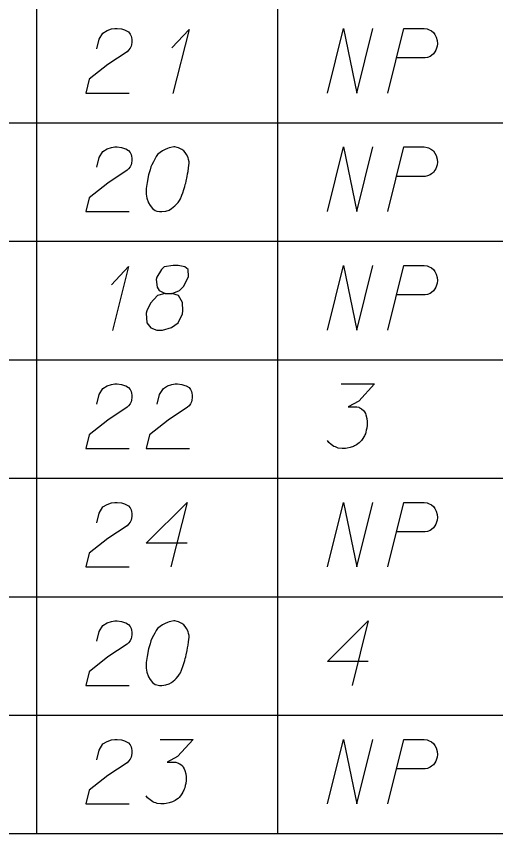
# Model space of a CAD drawing. Extents: x 2074207 to 2076812, y 516372 to 523312.
# Drawn here: x 2076488.8 to 2076524.4, y 520149.2 to 520209.9 of the extents above; entities that cross this region are included whole.
import ezdxf

# ---------------------------------------------------------------- set-up
doc = ezdxf.new("R2010")
doc.units = 0
for name, color, linetype in [('Prop DirtTable_ Soil Test Results - Outline (Major)', 7, 'Continuous'), ('Prop DirtTable_ Soil Test Results - Outline (Minor)', 7, 'Continuous'), ('Prop DirtTable_ Soil Test Results - Tx (Sample Data)', 7, 'Continuous')]:
    doc.layers.add(name, color=color, linetype=linetype)

msp = doc.modelspace()

# ---------------------------------------------------------------- linework, layer by layer
at = {"layer": 'Prop DirtTable_ Soil Test Results - Outline (Major)'}
msp.add_line((2076260.609, 520149.201), (2076811.903, 520149.201), dxfattribs=at)
at = {"layer": 'Prop DirtTable_ Soil Test Results - Outline (Minor)'}
for p, q in [((2076490.31, 520210.801), (2076490.31, 520202.001)), ((2076508.192, 520210.801), (2076508.192, 520202.001)), ((2076260.609, 520202.001), (2076811.903, 520202.001)), ((2076260.609, 520202.001), (2076811.903, 520202.001)), ((2076490.31, 520202.001), (2076490.31, 520193.201)), ((2076508.192, 520202.001), (2076508.192, 520193.201)), ((2076260.609, 520193.201), (2076811.903, 520193.201)), ((2076260.609, 520193.201), (2076811.903, 520193.201)), ((2076490.31, 520193.201), (2076490.31, 520184.401)), ((2076508.192, 520193.201), (2076508.192, 520184.401)), ((2076260.609, 520184.401), (2076811.903, 520184.401)), ((2076260.609, 520184.401), (2076811.903, 520184.401)), ((2076490.31, 520184.401), (2076490.31, 520175.601)), ((2076508.192, 520184.401), (2076508.192, 520175.601)), ((2076260.609, 520175.601), (2076811.903, 520175.601)), ((2076260.609, 520175.601), (2076811.903, 520175.601)), ((2076490.31, 520175.601), (2076490.31, 520166.801)), ((2076508.192, 520175.601), (2076508.192, 520166.801)), ((2076260.609, 520166.801), (2076811.903, 520166.801)), ((2076260.609, 520166.801), (2076811.903, 520166.801)), ((2076490.31, 520166.801), (2076490.31, 520158.001)), ((2076508.192, 520166.801), (2076508.192, 520158.001)), ((2076260.609, 520158.001), (2076811.903, 520158.001)), ((2076260.609, 520158.001), (2076811.903, 520158.001)), ((2076490.31, 520158.001), (2076490.31, 520149.201)), ((2076508.192, 520158.001), (2076508.192, 520149.201)), ((2076260.609, 520149.201), (2076811.903, 520149.201))]:
    msp.add_line(p, q, dxfattribs=at)
at = {"layer": 'Prop DirtTable_ Soil Test Results - Tx (Sample Data)'}
for points in [[(2076494.793, 520207.495), (2076494.969, 520208.213), (2076495.252, 520208.666), (2076495.569, 520208.855), (2076495.887, 520208.969), (2076496.134, 520209.006), (2076496.31, 520209.006), (2076496.627, 520208.969), (2076496.839, 520208.893), (2076496.945, 520208.855), (2076497.157, 520208.742), (2076497.262, 520208.591), (2076497.333, 520208.44), (2076497.368, 520208.326), (2076497.403, 520208.175), (2076497.403, 520207.986), (2076497.368, 520207.797), (2076497.333, 520207.684), (2076497.262, 520207.532), (2076497.157, 520207.381), (2076497.051, 520207.268), (2076495.604, 520206.323), (2076494.229, 520205.227), (2076493.982, 520204.206), (2076497.192, 520204.206)], [(2076500.367, 520207.57), (2076501.637, 520208.931), (2076500.437, 520204.169)], [(2076511.902, 520204.206), (2076513.101, 520209.006), (2076514.089, 520204.206), (2076515.288, 520209.006)], [(2076516.382, 520204.206), (2076517.581, 520209.006), (2076519.098, 520209.006), (2076519.31, 520208.969), (2076519.415, 520208.931), (2076519.627, 520208.817), (2076519.768, 520208.704), (2076519.874, 520208.553), (2076519.98, 520208.364), (2076520.05, 520208.099), (2076520.086, 520207.873), (2076520.05, 520207.684), (2076520.015, 520207.532), (2076519.945, 520207.381), (2076519.874, 520207.268), (2076519.768, 520207.117), (2076519.627, 520207.003), (2076519.521, 520206.928), (2076519.345, 520206.852), (2076519.169, 520206.814), (2076517.052, 520206.814)], [(2076494.793, 520198.695), (2076494.969, 520199.413), (2076495.252, 520199.866), (2076495.569, 520200.055), (2076495.887, 520200.169), (2076496.134, 520200.206), (2076496.31, 520200.206), (2076496.627, 520200.169), (2076496.839, 520200.093), (2076496.945, 520200.055), (2076497.157, 520199.942), (2076497.262, 520199.791), (2076497.333, 520199.64), (2076497.368, 520199.526), (2076497.403, 520199.375), (2076497.403, 520199.186), (2076497.368, 520198.997), (2076497.333, 520198.884), (2076497.262, 520198.732), (2076497.157, 520198.581), (2076497.051, 520198.468), (2076495.604, 520197.523), (2076494.229, 520196.427), (2076493.982, 520195.406), (2076497.192, 520195.406)], [(2076500.578, 520200.206), (2076500.508, 520200.206), (2076500.296, 520200.169), (2076500.155, 520200.131), (2076500.049, 520200.093), (2076499.873, 520200.017), (2076499.661, 520199.904), (2076499.485, 520199.791), (2076499.308, 520199.64), (2076499.203, 520199.488), (2076499.097, 520199.299), (2076498.991, 520199.11), (2076498.885, 520198.884), (2076498.815, 520198.732), (2076498.744, 520198.506), (2076498.638, 520198.128), (2076498.532, 520197.561), (2076498.462, 520197.107), (2076498.462, 520196.691), (2076498.497, 520196.389), (2076498.638, 520196.049), (2076498.744, 520195.86), (2076498.92, 520195.633), (2076499.132, 520195.482), (2076499.238, 520195.444), (2076499.449, 520195.406), (2076499.626, 520195.406), (2076499.908, 520195.444), (2076500.155, 520195.52), (2076500.331, 520195.633), (2076500.578, 520195.822), (2076500.684, 520195.936), (2076500.825, 520196.087), (2076500.931, 520196.238), (2076501.002, 520196.351), (2076501.072, 520196.54), (2076501.107, 520196.616), (2076501.178, 520196.805), (2076501.249, 520197.032), (2076501.319, 520197.258), (2076501.354, 520197.41), (2076501.39, 520197.523), (2076501.425, 520197.674), (2076501.495, 520198.014), (2076501.531, 520198.203), (2076501.566, 520198.392), (2076501.601, 520198.657), (2076501.637, 520198.997), (2076501.637, 520199.11), (2076501.601, 520199.262), (2076501.566, 520199.413), (2076501.46, 520199.64), (2076501.354, 520199.791), (2076501.249, 520199.904), (2076501.107, 520200.017), (2076500.966, 520200.093), (2076500.86, 520200.131), (2076500.755, 520200.169), (2076500.578, 520200.206)], [(2076511.902, 520195.406), (2076513.101, 520200.206), (2076514.089, 520195.406), (2076515.288, 520200.206)], [(2076516.382, 520195.406), (2076517.581, 520200.206), (2076519.098, 520200.206), (2076519.31, 520200.169), (2076519.415, 520200.131), (2076519.627, 520200.017), (2076519.768, 520199.904), (2076519.874, 520199.753), (2076519.98, 520199.564), (2076520.05, 520199.299), (2076520.086, 520199.073), (2076520.05, 520198.884), (2076520.015, 520198.732), (2076519.945, 520198.581), (2076519.874, 520198.468), (2076519.768, 520198.317), (2076519.627, 520198.203), (2076519.521, 520198.128), (2076519.345, 520198.052), (2076519.169, 520198.014), (2076517.052, 520198.014)], [(2076495.887, 520189.97), (2076497.157, 520191.331), (2076495.957, 520186.569)], [(2076499.873, 520189.328), (2076500.367, 520189.328), (2076500.508, 520189.365), (2076500.931, 520189.554), (2076501.249, 520189.857), (2076501.601, 520190.575), (2076501.566, 520191.104), (2076501.319, 520191.293), (2076500.825, 520191.406), (2076500.472, 520191.406), (2076499.802, 520191.293), (2076499.591, 520191.104), (2076499.238, 520190.537), (2076499.203, 520190.348), (2076499.273, 520189.781), (2076499.414, 520189.554), (2076499.873, 520189.328), (2076499.308, 520189.177), (2076498.779, 520188.61), (2076498.497, 520188.043), (2076498.462, 520187.854), (2076498.497, 520187.136), (2076498.815, 520186.758), (2076499.238, 520186.606), (2076499.661, 520186.606), (2076500.331, 520186.795), (2076500.825, 520187.136), (2076501.143, 520187.816), (2076501.178, 520188.043), (2076501.143, 520188.647), (2076500.86, 520189.177), (2076500.367, 520189.328)], [(2076511.902, 520186.606), (2076513.101, 520191.406), (2076514.089, 520186.606), (2076515.288, 520191.406)], [(2076516.382, 520186.606), (2076517.581, 520191.406), (2076519.098, 520191.406), (2076519.31, 520191.369), (2076519.415, 520191.331), (2076519.627, 520191.217), (2076519.768, 520191.104), (2076519.874, 520190.953), (2076519.98, 520190.764), (2076520.05, 520190.499), (2076520.086, 520190.273), (2076520.05, 520190.084), (2076520.015, 520189.932), (2076519.945, 520189.781), (2076519.874, 520189.668), (2076519.768, 520189.517), (2076519.627, 520189.403), (2076519.521, 520189.328), (2076519.345, 520189.252), (2076519.169, 520189.214), (2076517.052, 520189.214)], [(2076494.793, 520181.095), (2076494.969, 520181.813), (2076495.252, 520182.266), (2076495.569, 520182.455), (2076495.887, 520182.569), (2076496.134, 520182.606), (2076496.31, 520182.606), (2076496.627, 520182.569), (2076496.839, 520182.493), (2076496.945, 520182.455), (2076497.157, 520182.342), (2076497.262, 520182.191), (2076497.333, 520182.04), (2076497.368, 520181.926), (2076497.403, 520181.775), (2076497.403, 520181.586), (2076497.368, 520181.397), (2076497.333, 520181.284), (2076497.262, 520181.132), (2076497.157, 520180.981), (2076497.051, 520180.868), (2076495.604, 520179.923), (2076494.229, 520178.827), (2076493.982, 520177.806), (2076497.192, 520177.806)], [(2076499.273, 520181.095), (2076499.449, 520181.813), (2076499.732, 520182.266), (2076500.049, 520182.455), (2076500.367, 520182.569), (2076500.614, 520182.606), (2076500.79, 520182.606), (2076501.107, 520182.569), (2076501.319, 520182.493), (2076501.425, 520182.455), (2076501.637, 520182.342), (2076501.742, 520182.191), (2076501.813, 520182.04), (2076501.848, 520181.926), (2076501.883, 520181.775), (2076501.883, 520181.586), (2076501.848, 520181.397), (2076501.813, 520181.284), (2076501.742, 520181.132), (2076501.637, 520180.981), (2076501.531, 520180.868), (2076500.084, 520179.923), (2076498.709, 520178.827), (2076498.462, 520177.806), (2076501.672, 520177.806)], [(2076512.925, 520182.606), (2076515.394, 520182.606), (2076514.23, 520181.321), (2076513.454, 520180.906), (2076514.089, 520180.906), (2076514.23, 520180.868), (2076514.3, 520180.83), (2076514.371, 520180.792), (2076514.442, 520180.754), (2076514.583, 520180.641), (2076514.653, 520180.528), (2076514.724, 520180.414), (2076514.759, 520180.301), (2076514.83, 520180.036), (2076514.865, 520179.81), (2076514.865, 520179.696), (2076514.865, 520179.545), (2076514.83, 520179.318), (2076514.794, 520179.167), (2076514.759, 520179.016), (2076514.724, 520178.903), (2076514.689, 520178.827), (2076514.653, 520178.751), (2076514.618, 520178.676), (2076514.547, 520178.562), (2076514.442, 520178.411), (2076514.336, 520178.298), (2076514.265, 520178.222), (2076514.159, 520178.147), (2076514.054, 520178.071), (2076513.912, 520177.995), (2076513.842, 520177.958), (2076513.595, 520177.882), (2076513.383, 520177.844), (2076513.242, 520177.806), (2076512.995, 520177.806), (2076512.713, 520177.844), (2076512.607, 520177.882), (2076512.501, 520177.92), (2076512.396, 520177.958), (2076512.29, 520178.033), (2076512.184, 520178.109), (2076512.008, 520178.26), (2076511.902, 520178.411)], [(2076494.793, 520172.295), (2076494.969, 520173.013), (2076495.252, 520173.466), (2076495.569, 520173.655), (2076495.887, 520173.769), (2076496.134, 520173.806), (2076496.31, 520173.806), (2076496.627, 520173.769), (2076496.839, 520173.693), (2076496.945, 520173.655), (2076497.157, 520173.542), (2076497.262, 520173.391), (2076497.333, 520173.24), (2076497.368, 520173.126), (2076497.403, 520172.975), (2076497.403, 520172.786), (2076497.368, 520172.597), (2076497.333, 520172.484), (2076497.262, 520172.332), (2076497.157, 520172.181), (2076497.051, 520172.068), (2076495.604, 520171.123), (2076494.229, 520170.027), (2076493.982, 520169.006), (2076497.192, 520169.006)], [(2076501.495, 520170.783), (2076498.462, 520170.783), (2076501.495, 520173.806), (2076500.296, 520169.006)], [(2076511.902, 520169.006), (2076513.101, 520173.806), (2076514.089, 520169.006), (2076515.288, 520173.806)], [(2076516.382, 520169.006), (2076517.581, 520173.806), (2076519.098, 520173.806), (2076519.31, 520173.769), (2076519.415, 520173.731), (2076519.627, 520173.617), (2076519.768, 520173.504), (2076519.874, 520173.353), (2076519.98, 520173.164), (2076520.05, 520172.899), (2076520.086, 520172.673), (2076520.05, 520172.484), (2076520.015, 520172.332), (2076519.945, 520172.181), (2076519.874, 520172.068), (2076519.768, 520171.917), (2076519.627, 520171.803), (2076519.521, 520171.728), (2076519.345, 520171.652), (2076519.169, 520171.614), (2076517.052, 520171.614)], [(2076494.793, 520163.495), (2076494.969, 520164.213), (2076495.252, 520164.666), (2076495.569, 520164.855), (2076495.887, 520164.969), (2076496.134, 520165.006), (2076496.31, 520165.006), (2076496.627, 520164.969), (2076496.839, 520164.893), (2076496.945, 520164.855), (2076497.157, 520164.742), (2076497.262, 520164.591), (2076497.333, 520164.44), (2076497.368, 520164.326), (2076497.403, 520164.175), (2076497.403, 520163.986), (2076497.368, 520163.797), (2076497.333, 520163.684), (2076497.262, 520163.532), (2076497.157, 520163.381), (2076497.051, 520163.268), (2076495.604, 520162.323), (2076494.229, 520161.227), (2076493.982, 520160.206), (2076497.192, 520160.206)], [(2076500.578, 520165.006), (2076500.508, 520165.006), (2076500.296, 520164.969), (2076500.155, 520164.931), (2076500.049, 520164.893), (2076499.873, 520164.817), (2076499.661, 520164.704), (2076499.485, 520164.591), (2076499.308, 520164.44), (2076499.203, 520164.288), (2076499.097, 520164.099), (2076498.991, 520163.91), (2076498.885, 520163.684), (2076498.815, 520163.532), (2076498.744, 520163.306), (2076498.638, 520162.928), (2076498.532, 520162.361), (2076498.462, 520161.907), (2076498.462, 520161.491), (2076498.497, 520161.189), (2076498.638, 520160.849), (2076498.744, 520160.66), (2076498.92, 520160.433), (2076499.132, 520160.282), (2076499.238, 520160.244), (2076499.449, 520160.206), (2076499.626, 520160.206), (2076499.908, 520160.244), (2076500.155, 520160.32), (2076500.331, 520160.433), (2076500.578, 520160.622), (2076500.684, 520160.736), (2076500.825, 520160.887), (2076500.931, 520161.038), (2076501.002, 520161.151), (2076501.072, 520161.34), (2076501.107, 520161.416), (2076501.178, 520161.605), (2076501.249, 520161.832), (2076501.319, 520162.058), (2076501.354, 520162.21), (2076501.39, 520162.323), (2076501.425, 520162.474), (2076501.495, 520162.814), (2076501.531, 520163.003), (2076501.566, 520163.192), (2076501.601, 520163.457), (2076501.637, 520163.797), (2076501.637, 520163.91), (2076501.601, 520164.062), (2076501.566, 520164.213), (2076501.46, 520164.44), (2076501.354, 520164.591), (2076501.249, 520164.704), (2076501.107, 520164.817), (2076500.966, 520164.893), (2076500.86, 520164.931), (2076500.755, 520164.969), (2076500.578, 520165.006)], [(2076514.935, 520161.983), (2076511.902, 520161.983), (2076514.935, 520165.006), (2076513.736, 520160.206)], [(2076494.793, 520154.695), (2076494.969, 520155.413), (2076495.252, 520155.866), (2076495.569, 520156.055), (2076495.887, 520156.169), (2076496.134, 520156.206), (2076496.31, 520156.206), (2076496.627, 520156.169), (2076496.839, 520156.093), (2076496.945, 520156.055), (2076497.157, 520155.942), (2076497.262, 520155.791), (2076497.333, 520155.64), (2076497.368, 520155.526), (2076497.403, 520155.375), (2076497.403, 520155.186), (2076497.368, 520154.997), (2076497.333, 520154.884), (2076497.262, 520154.732), (2076497.157, 520154.581), (2076497.051, 520154.468), (2076495.604, 520153.523), (2076494.229, 520152.427), (2076493.982, 520151.406), (2076497.192, 520151.406)], [(2076499.485, 520156.206), (2076501.954, 520156.206), (2076500.79, 520154.921), (2076500.014, 520154.506), (2076500.649, 520154.506), (2076500.79, 520154.468), (2076500.86, 520154.43), (2076500.931, 520154.392), (2076501.002, 520154.354), (2076501.143, 520154.241), (2076501.213, 520154.128), (2076501.284, 520154.014), (2076501.319, 520153.901), (2076501.39, 520153.636), (2076501.425, 520153.41), (2076501.425, 520153.296), (2076501.425, 520153.145), (2076501.39, 520152.918), (2076501.354, 520152.767), (2076501.319, 520152.616), (2076501.284, 520152.503), (2076501.249, 520152.427), (2076501.213, 520152.351), (2076501.178, 520152.276), (2076501.107, 520152.162), (2076501.002, 520152.011), (2076500.896, 520151.898), (2076500.825, 520151.822), (2076500.719, 520151.747), (2076500.614, 520151.671), (2076500.472, 520151.595), (2076500.402, 520151.558), (2076500.155, 520151.482), (2076499.943, 520151.444), (2076499.802, 520151.406), (2076499.555, 520151.406), (2076499.273, 520151.444), (2076499.167, 520151.482), (2076499.061, 520151.52), (2076498.956, 520151.558), (2076498.85, 520151.633), (2076498.744, 520151.709), (2076498.568, 520151.86), (2076498.462, 520152.011)], [(2076511.902, 520151.406), (2076513.101, 520156.206), (2076514.089, 520151.406), (2076515.288, 520156.206)], [(2076516.382, 520151.406), (2076517.581, 520156.206), (2076519.098, 520156.206), (2076519.31, 520156.169), (2076519.415, 520156.131), (2076519.627, 520156.017), (2076519.768, 520155.904), (2076519.874, 520155.753), (2076519.98, 520155.564), (2076520.05, 520155.299), (2076520.086, 520155.073), (2076520.05, 520154.884), (2076520.015, 520154.732), (2076519.945, 520154.581), (2076519.874, 520154.468), (2076519.768, 520154.317), (2076519.627, 520154.203), (2076519.521, 520154.128), (2076519.345, 520154.052), (2076519.169, 520154.014), (2076517.052, 520154.014)]]:
    msp.add_lwpolyline(points, dxfattribs=at)

doc.saveas('drawing.dxf')
